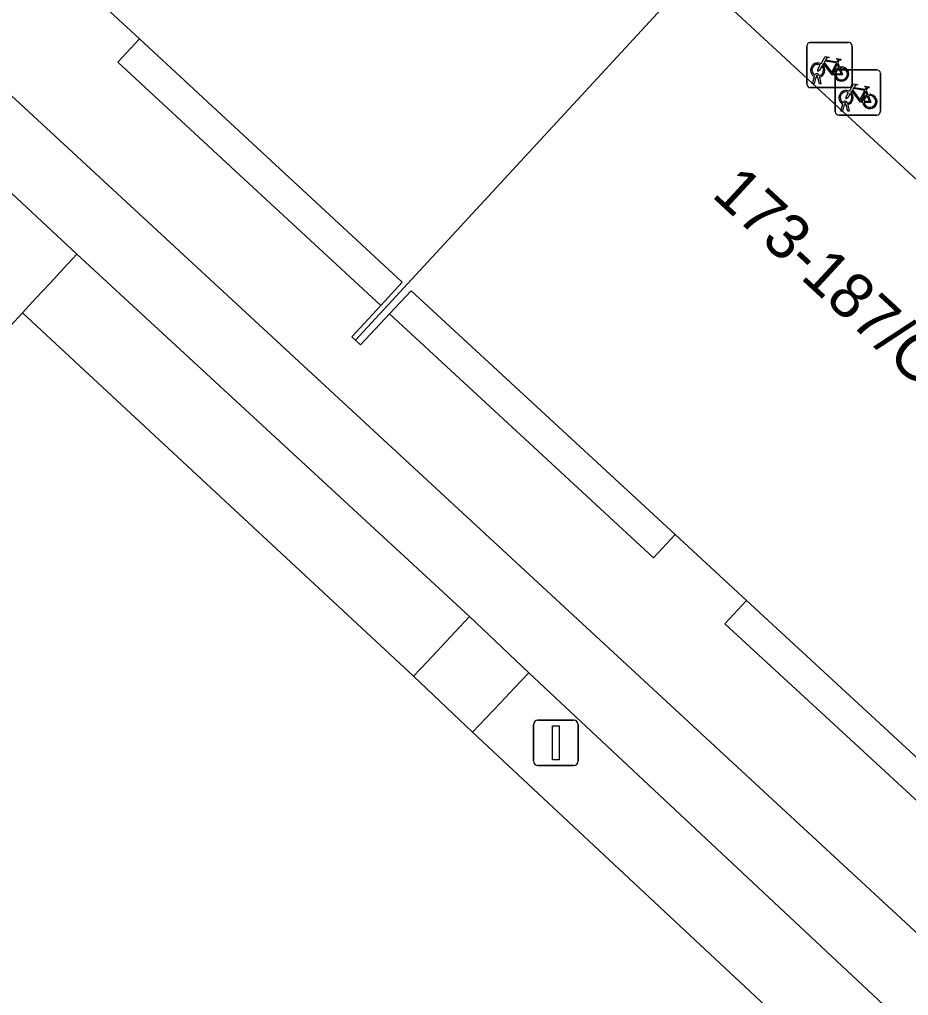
# Model space of a CAD drawing. Extents: x 159039 to 160102, y 381214 to 382524.
# Drawn here: x 159626.42 to 159646.1, y 381716.55 to 381738.14 of the extents above; entities that cross this region are included whole.
import ezdxf

# ---------------------------------------------------------------- set-up
doc = ezdxf.new("R2010")
doc.units = 0
for name, color, linetype in [('IMGEO_Erf', 7, 'Continuous'), ('IMGEO_Fietsenrek', 7, 'Continuous'), ('IMGEO_Groenvoorziening', 7, 'Continuous'), ('IMGEO_Haag', 7, 'Continuous'), ('IMGEO_Lichtmast', 7, 'Continuous'), ('IMGEO_Pand', 7, 'Continuous'), ('IMGEO_Pand_nummerreeks', 7, 'Continuous'), ('IMGEO_Pand_overbouw', 7, 'Continuous'), ('IMGEO_Voetpad_gesloten', 7, 'Continuous'), ('IMGEO_Voetpad_open', 7, 'Continuous')]:
    doc.layers.add(name, color=color, linetype=linetype)

msp = doc.modelspace()

# ---------------------------------------------------------------- linework, layer by layer
at = {"layer": 'IMGEO_Erf'}
msp.add_lwpolyline([(159619.451, 381742.729), (159647.604, 381716.715), (159656.035, 381725.592), (159655.027, 381726.512), (159648.167, 381719.122), (159648.061, 381719.22), (159647.946, 381719.326), (159648.421, 381719.84), (159642.509, 381725.293), (159640.93, 381726.749), (159635.085, 381732.141), (159634.611, 381731.634), (159633.967, 381730.945), (159633.856, 381731.046), (159633.773, 381731.121), (159634.413, 381731.817), (159634.886, 381732.329), (159629.072, 381737.715), (159627.49, 381739.181), (159621.587, 381744.649)], dxfattribs=at)
at = {"layer": 'IMGEO_Fietsenrek'}
for p, q in [((159643.847, 381736.711), (159643.847, 381737.552)), ((159643.847, 381737.552), (159643.847, 381736.711)), ((159643.922, 381737.636), (159644.763, 381737.636)), ((159644.763, 381737.636), (159643.922, 381737.636)), ((159644.847, 381737.561), (159644.847, 381736.72)), ((159644.847, 381736.72), (159644.847, 381737.561)), ((159644.534, 381737.185), (159644.57, 381737.09)), ((159643.974, 381736.72), (159644.013, 381736.88)), ((159644.043, 381736.868), (159644.008, 381736.72)), ((159644.085, 381736.892), (159644.084, 381736.896)), ((159644.126, 381736.72), (159644.092, 381736.862)), ((159644.116, 381736.903), (159644.117, 381736.896)), ((159644.124, 381736.866), (159644.159, 381736.72)), ((159644.474, 381736.103), (159644.474, 381736.944)), ((159644.474, 381736.944), (159644.474, 381736.103)), ((159644.549, 381737.028), (159645.39, 381737.028)), ((159645.39, 381737.028), (159644.549, 381737.028)), ((159645.474, 381736.953), (159645.474, 381736.112)), ((159645.474, 381736.112), (159645.474, 381736.953)), ((159644.008, 381736.72), (159643.974, 381736.72)), ((159644.159, 381736.72), (159644.126, 381736.72)), ((159644.772, 381736.636), (159643.931, 381736.636)), ((159643.931, 381736.636), (159644.772, 381736.636)), ((159645.161, 381736.577), (159645.197, 381736.482)), ((159644.601, 381736.112), (159644.64, 381736.272)), ((159644.67, 381736.26), (159644.635, 381736.112)), ((159644.712, 381736.284), (159644.711, 381736.288)), ((159644.753, 381736.112), (159644.719, 381736.254)), ((159644.743, 381736.295), (159644.744, 381736.288)), ((159644.751, 381736.258), (159644.786, 381736.112)), ((159645.399, 381736.028), (159644.558, 381736.028)), ((159644.558, 381736.028), (159645.399, 381736.028)), ((159644.635, 381736.112), (159644.601, 381736.112)), ((159644.786, 381736.112), (159644.753, 381736.112))]:
    msp.add_line(p, q, dxfattribs=at)
for points in [[(159644.16, 381737.162), (159644.255, 381737.326), (159644.341, 381737.312), (159644.343, 381737.303), (159644.287, 381737.292), (159644.26, 381737.247), (159644.516, 381737.206)], [(159644.181, 381737.11), (159644.129, 381737.02), (159644.089, 381736.995), (159644.09, 381737.042), (159644.145, 381737.136)], [(159644.456, 381736.918), (159644.406, 381736.918), (159644.215, 381737.169), (159644.196, 381737.137)], [(159644.503, 381737.181), (159644.246, 381737.222), (159644.229, 381737.193), (159644.396, 381736.973), (159644.503, 381737.181)], [(159644.551, 381737.083), (159644.521, 381737.16), (159644.412, 381736.942), (159644.455, 381736.942)], [(159644.516, 381737.206), (159644.541, 381737.255), (159644.535, 381737.259), (159644.512, 381737.263), (159644.5, 381737.27), (159644.499, 381737.273), (159644.501, 381737.278), (159644.596, 381737.263), (159644.598, 381737.253), (159644.588, 381737.24), (159644.576, 381737.234), (159644.562, 381737.24), (159644.534, 381737.185)], [(159644.485, 381736.942), (159644.605, 381736.941), (159644.561, 381737.055)], [(159644.581, 381737.062), (159644.636, 381736.917), (159644.486, 381736.917)], [(159644.787, 381736.554), (159644.882, 381736.718), (159644.968, 381736.704), (159644.97, 381736.695), (159644.914, 381736.684), (159644.887, 381736.639), (159645.143, 381736.598)], [(159645.143, 381736.598), (159645.168, 381736.647), (159645.162, 381736.651), (159645.139, 381736.655), (159645.127, 381736.662), (159645.126, 381736.665), (159645.128, 381736.67), (159645.223, 381736.655), (159645.225, 381736.645), (159645.215, 381736.632), (159645.203, 381736.626), (159645.189, 381736.632), (159645.161, 381736.577)], [(159644.808, 381736.502), (159644.756, 381736.412), (159644.716, 381736.387), (159644.717, 381736.434), (159644.772, 381736.528)], [(159645.083, 381736.31), (159645.033, 381736.31), (159644.842, 381736.561), (159644.823, 381736.529)], [(159645.13, 381736.573), (159644.873, 381736.614), (159644.856, 381736.585), (159645.023, 381736.365), (159645.13, 381736.573)], [(159645.178, 381736.475), (159645.148, 381736.552), (159645.039, 381736.334), (159645.082, 381736.334)], [(159645.112, 381736.334), (159645.232, 381736.333), (159645.188, 381736.447)], [(159645.208, 381736.454), (159645.263, 381736.309), (159645.113, 381736.309)]]:
    msp.add_lwpolyline(points, dxfattribs=at)
for centre, radius, start, end in [((159643.925, 381737.558), 0.0779, 92.4484, 184.2845), ((159643.925, 381737.558), 0.0779, 92.4484, 184.2845), ((159644.769, 381737.558), 0.0779, 2.4484, 94.2845), ((159644.769, 381737.558), 0.0779, 2.4484, 94.2845), ((159644.087, 381737.021), 0.159, 62.6766, 242.1369), ((159644.087, 381737.021), 0.129, 63.3192, 238.903), ((159644.087, 381737.021), 0.129, 283.6043, 43.4302), ((159644.087, 381737.021), 0.159, 283.5766, 46.6042), ((159644.614, 381736.937), 0.159, 113.3408, 178.3217), ((159644.614, 381736.937), 0.159, 187.0065, 105.7708), ((159644.067, 381736.892), 0.0499, 12.8025, 158.6934), ((159644.087, 381737.021), 0.159, 253.9967, 271.7867), ((159644.067, 381736.892), 0.0174, 12.8025, 163.4502), ((159644.087, 381737.021), 0.129, 253.415, 269.0204), ((159644.552, 381736.95), 0.0779, 92.4484, 184.2845), ((159644.552, 381736.95), 0.0779, 92.4484, 184.2845), ((159644.614, 381736.937), 0.129, 113.923, 177.9556), ((159644.614, 381736.937), 0.129, 188.6715, 104.5883), ((159645.396, 381736.95), 0.0779, 2.4484, 94.2845), ((159645.396, 381736.95), 0.0779, 2.4484, 94.2845), ((159643.925, 381736.714), 0.0779, 182.4484, 274.2845), ((159643.925, 381736.714), 0.0779, 182.4484, 274.2845), ((159644.769, 381736.714), 0.0779, 272.4484, 4.2845), ((159644.769, 381736.714), 0.0779, 272.4484, 4.2845), ((159644.714, 381736.413), 0.159, 62.6766, 242.1369), ((159644.714, 381736.413), 0.129, 63.3192, 238.903), ((159644.714, 381736.413), 0.129, 283.6043, 43.4302), ((159644.714, 381736.413), 0.159, 283.5766, 46.6042), ((159645.241, 381736.329), 0.159, 113.3408, 178.3217), ((159645.241, 381736.329), 0.159, 187.0065, 105.7708), ((159645.241, 381736.329), 0.129, 113.923, 177.9556), ((159645.241, 381736.329), 0.129, 188.6715, 104.5883), ((159644.694, 381736.284), 0.0499, 12.8025, 158.6934), ((159644.714, 381736.413), 0.159, 253.9967, 271.7867), ((159644.694, 381736.284), 0.0174, 12.8025, 163.4502), ((159644.714, 381736.413), 0.129, 253.415, 269.0204), ((159644.552, 381736.106), 0.0779, 182.4484, 274.2845), ((159644.552, 381736.106), 0.0779, 182.4484, 274.2845), ((159645.396, 381736.106), 0.0779, 272.4484, 4.2845), ((159645.396, 381736.106), 0.0779, 272.4484, 4.2845)]:
    msp.add_arc(centre, radius, start, end, dxfattribs=at)
at = {"layer": 'IMGEO_Groenvoorziening'}
for points in [[(159627.684, 381732.951), (159627.4, 381732.643), (159627.095, 381732.312), (159626.79, 381731.982), (159626.485, 381731.651), (159635.138, 381723.616), (159635.447, 381723.943), (159635.756, 381724.271), (159636.064, 381724.598), (159636.381, 381724.934)], [(159644.05, 381715.276), (159636.442, 381722.379), (159635.138, 381723.616), (159626.485, 381731.651), (159616.857, 381721.218), (159623.271, 381715.179), (159618.535, 381710.056), (159618.241, 381710.329), (159617.427, 381709.421), (159617.705, 381709.157), (159610.503, 381701.366), (159608.005, 381703.671), (159599.785, 381694.869), (159613.421, 381682.073)], [(159646.466, 381715.482), (159637.696, 381723.693), (159637.374, 381723.356), (159637.063, 381723.03), (159636.753, 381722.705), (159636.442, 381722.379), (159644.05, 381715.276), (159613.421, 381682.073), (159612.348, 381681.117), (159609.128, 381677.642), (159605.055, 381673.216), (159601.844, 381669.761), (159601.251, 381668.472), (159600.854, 381668.04), (159601.173, 381667.749), (159601.506, 381667.446), (159601.839, 381667.143)]]:
    msp.add_lwpolyline(points, close=True, dxfattribs=at)
at = {"layer": 'IMGEO_Haag'}
for points in [[(159627.684, 381732.951), (159627.4, 381732.643), (159627.095, 381732.312), (159626.79, 381731.982), (159626.485, 381731.651), (159635.138, 381723.616), (159635.447, 381723.943), (159635.756, 381724.271), (159636.064, 381724.598), (159636.381, 381724.934)], [(159646.466, 381715.482), (159637.696, 381723.693), (159637.374, 381723.356), (159637.063, 381723.03), (159636.753, 381722.705), (159636.442, 381722.379), (159644.05, 381715.276), (159613.421, 381682.073), (159612.348, 381681.117), (159609.128, 381677.642), (159605.055, 381673.216), (159601.844, 381669.761), (159601.251, 381668.472), (159600.854, 381668.04), (159601.173, 381667.749), (159601.506, 381667.446), (159601.839, 381667.143)]]:
    msp.add_lwpolyline(points, close=True, dxfattribs=at)
at = {"layer": 'IMGEO_Lichtmast'}
for p, q in [((159637.893, 381722.642), (159638.683, 381722.642)), ((159638.683, 381722.642), (159637.893, 381722.642)), ((159637.793, 381721.742), (159637.793, 381722.542)), ((159637.793, 381722.542), (159637.793, 381721.742)), ((159638.783, 381722.542), (159638.783, 381721.742)), ((159638.783, 381721.742), (159638.783, 381722.542)), ((159638.683, 381721.642), (159637.893, 381721.642)), ((159637.893, 381721.642), (159638.683, 381721.642))]:
    msp.add_line(p, q, dxfattribs=at)
msp.add_lwpolyline([(159638.213, 381722.517), (159638.363, 381722.517), (159638.363, 381721.767), (159638.213, 381721.767), (159638.213, 381722.517)], dxfattribs=at)
for centre, start, end in [((159637.893, 381722.542), 90, 180), ((159637.893, 381722.542), 90, 180), ((159638.683, 381722.542), 0, 90), ((159638.683, 381722.542), 360, 90), ((159637.893, 381721.742), 180, 270), ((159637.893, 381721.742), 180, 270), ((159638.683, 381721.742), 270, 0), ((159638.683, 381721.742), 270, 0)]:
    msp.add_arc(centre, 0.1, start, end, dxfattribs=at)
at = {"layer": 'IMGEO_Pand'}
for points in [[(159641.343, 381739.157), (159634.76, 381745.24), (159627.771, 381751.698), (159627.003, 381750.887), (159621, 381744.494), (159620.377, 381743.791), (159620.499, 381743.683), (159620.607, 381743.587), (159621.114, 381744.136), (159621.587, 381744.649), (159627.49, 381739.181), (159629.072, 381737.715), (159634.886, 381732.329), (159634.413, 381731.817), (159633.773, 381731.121), (159633.856, 381731.046)], [(159641.343, 381739.157), (159633.856, 381731.046), (159633.967, 381730.945), (159634.611, 381731.634), (159635.085, 381732.141), (159640.93, 381726.749), (159642.509, 381725.293), (159648.421, 381719.84), (159647.946, 381719.326), (159648.061, 381719.22), (159648.167, 381719.122), (159655.027, 381726.512), (159648.035, 381732.973)]]:
    msp.add_lwpolyline(points, close=True, dxfattribs=at)
at = {"layer": 'IMGEO_Pand_overbouw'}
for points in [[(159629.072, 381737.715), (159628.592, 381737.195), (159631.097, 381734.88), (159634.413, 381731.817), (159634.886, 381732.329)], [(159640.93, 381726.749), (159635.085, 381732.141), (159634.611, 381731.634), (159637.898, 381728.596), (159640.454, 381726.231)], [(159642.509, 381725.293), (159642.033, 381724.773), (159644.628, 381722.384), (159647.946, 381719.326), (159648.421, 381719.84)]]:
    msp.add_lwpolyline(points, close=True, dxfattribs=at)
at = {"layer": 'IMGEO_Voetpad_gesloten'}
msp.add_lwpolyline([(159620.655, 381739.298), (159622.069, 381738.147), (159626.349, 381734.199), (159627.684, 381732.951), (159636.381, 381724.934), (159637.696, 381723.693), (159646.466, 381715.482), (159648.524, 381713.555), (159649.677, 381714.801), (159647.604, 381716.715), (159619.451, 381742.729)], dxfattribs=at)
at = {"layer": 'IMGEO_Voetpad_open'}
for points in [[(159623.584, 381756.845), (159635.399, 381745.907), (159634.76, 381745.24), (159641.343, 381739.157), (159648.035, 381732.973), (159648.653, 381733.631), (159655.638, 381727.173), (159655.027, 381726.512), (159656.035, 381725.592), (159657.972, 381723.795), (159660.019, 381725.972), (159658.082, 381727.811), (159657.901, 381727.983), (159657.575, 381728.293), (159657.249, 381728.603), (159656.858, 381728.974), (159657.25, 381729.385), (159646.098, 381739.711), (159649.458, 381743.369), (159645.352, 381747.187), (159641.987, 381743.506), (159632.838, 381751.931), (159632.955, 381752.071), (159612.154, 381771.283)], [(159616.857, 381721.218), (159626.485, 381731.651), (159626.79, 381731.982), (159627.095, 381732.312), (159627.4, 381732.643), (159627.684, 381732.951), (159626.349, 381734.199)]]:
    msp.add_lwpolyline(points, dxfattribs=at)
msp.add_lwpolyline([(159636.064, 381724.598), (159635.756, 381724.271), (159635.447, 381723.943), (159635.138, 381723.616), (159636.442, 381722.379), (159636.753, 381722.705), (159637.063, 381723.03), (159637.374, 381723.356), (159637.696, 381723.693), (159636.381, 381724.934)], close=True, dxfattribs=at)

# ---------------------------------------------------------------- texts
at = {"layer": 'IMGEO_Pand_nummerreeks'}
msp.add_text('173-187/G01', height=1, rotation=317.2907, dxfattribs=at).set_placement((159641.715, 381734.243))

doc.saveas('drawing.dxf')
